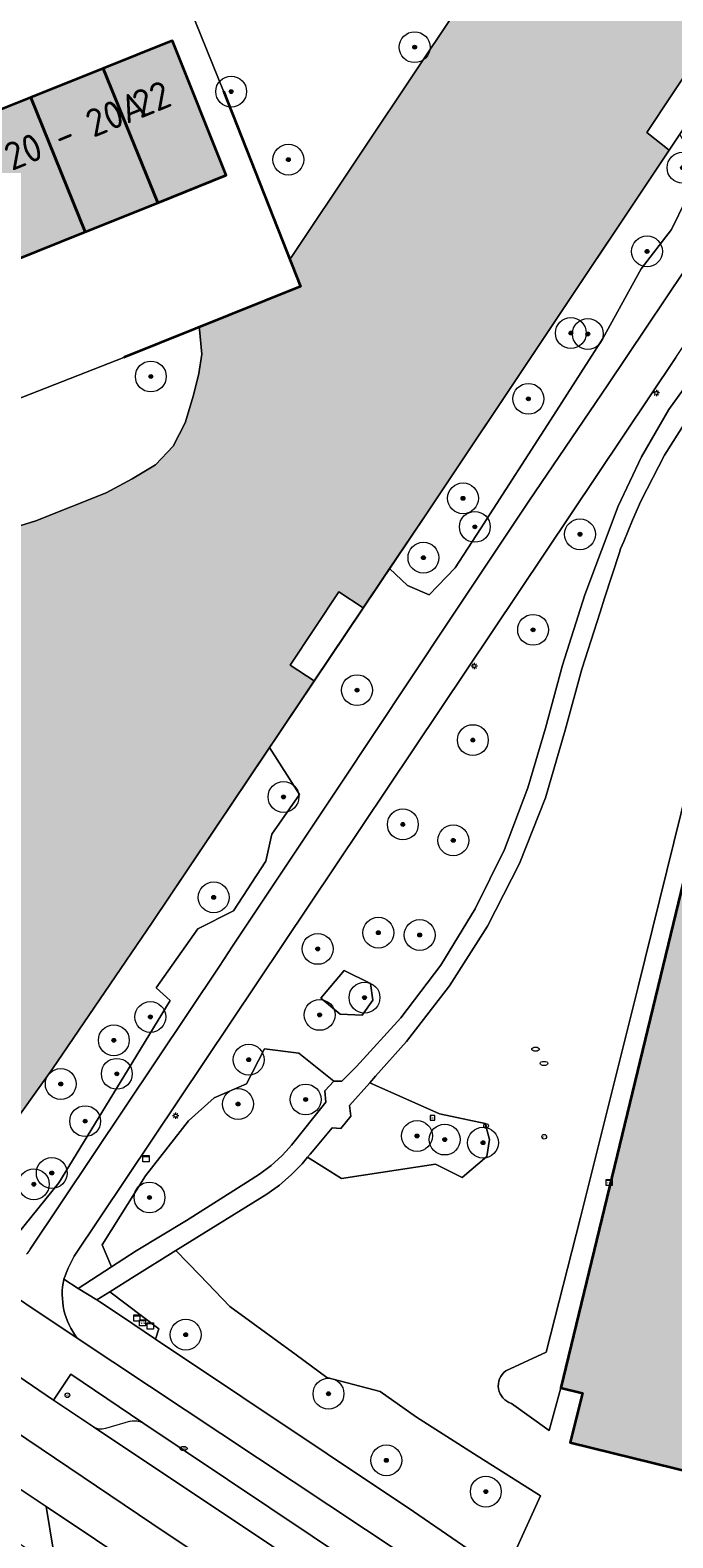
# Model space of a CAD drawing. Header units: metres. Extents: x 125349 to 128236, y 501602 to 503797.
# Tile 322 of 656: x 126627 to 126669, y 502307 to 502405. Entities that reach past the tile are written whole.
import ezdxf
from ezdxf.enums import TextEntityAlignment as Align

# ---------------------------------------------------------------- set-up
doc = ezdxf.new("R2010")
doc.units = ezdxf.units.M
doc.layers.get('0').update_dxf_attribs({"linetype": 'CONTINUOUS'})
for name, color, linetype, lineweight in [('B-WE-GK-BESCHOEIING-G', 130, 'GK-BESCHOEIING-SO', 18), ('B-WE-GK-KADEMUUR-G', 150, 'CONTINUOUS', 35), ('B-WE-GR-BEPLANTING_CULTUUR_BOSPLANTSOEN-GV', 90, 'CONTINUOUS', 18), ('B-WE-GR-BEPLANTING_CULTUUR_HEESTERS-GV', 90, 'CONTINUOUS', 18), ('B-WE-GR-BOOM-S-500', 90, 'CONTINUOUS', 18), ('B-WE-GR-GROENVOORZIENING-GV', 80, 'CONTINUOUS', 18), ('B-WE-IE-MEUBILAIR-S', 7, 'CONTINUOUS', 18), ('B-WE-OG-BEBOUWING-GV', 7, 'CONTINUOUS', 35), ('B-WE-OG-BEBOUWING-T18', 10, 'CONTINUOUS', 18), ('B-WE-OG-TERREIN_BEGROEID-GV', 7, 'CONTINUOUS', 18), ('B-WE-OG-TERREIN_ERF-GV', 7, 'CONTINUOUS', 18), ('B-WE-OG-WATER_SLOOT-GV', 120, 'CONTINUOUS', 18), ('B-WE-VH-GESLOTENVERHARDING-GV', 10, 'CONTINUOUS', 18), ('B-WE-VH-GESLOTENVERHARDING_ASFALT-GV', 10, 'CONTINUOUS', 18), ('B-WE-VH-OPENVERHARDING-GV', 90, 'CONTINUOUS', 18), ('B-WE-VH-OPENVERHARDING_BETONSTRAATSTEEN-GV', 90, 'CONTINUOUS', 18)]:
    doc.layers.add(name, color=color, linetype=linetype, lineweight=lineweight)
doc.layers.add('B-WE-OG-BEBOUWING-V', color=7, linetype='CONTINUOUS', lineweight=18, true_color=0xcc646e)
doc.layers.add('B-WE-OG-WATER_SLOOT-V', color=7, linetype='CONTINUOUS', lineweight=18, true_color=0x73e9ff)
doc.styles.add('NLCS-ISO', font='NLCS-ISO.ttf')
doc.styles.add('NLCS-ISO-M1000-T18', font='NLCS-ISO.ttf', dxfattribs={"height": 1.8})
doc.linetypes.add('GK-BESCHOEIING-SO', pattern='A,18,-3,[1,NLCS.SHX,S=0.6,R=0,X=0,Y=0],-3', length=24)

# ---------------------------------------------------------------- blocks, each defined once
blk = doc.blocks.new('SIE-MEUBILAIR_BORD_LOCATIEPAAL-SO')
blk.add_lwpolyline([(-0.75, -0.75), (0.75, -0.75), (0.75, 0.75), (-0.75, 0.75)], close=True)
at = {"style": 'NLCS-ISO'}
blk.add_text('lp', height=0.75, dxfattribs=at).set_placement((0.01, 0.12), align=Align.MIDDLE_CENTER)
blk = doc.blocks.new('SIE-MEUBILAIR_KAST_TELECOM-SO')
for points in [[(-1, 1), (1, 1), (1, 0.84), (-1, 0.84)], [(-1, 0.76), (1, 0.76), (1, -1), (-1, -1)]]:
    blk.add_lwpolyline(points, close=True)
at = {"style": 'NLCS-ISO'}
blk.add_text('tele', height=0.75, dxfattribs=at).set_placement((0, 0), align=Align.MIDDLE_CENTER)
blk = doc.blocks.new('SIE-MEUBILAIR_KAST_CAI-SO')
for points in [[(-1, 1), (1, 1), (1, 0.84), (-1, 0.84)], [(-1, 0.76), (1, 0.76), (1, -1), (-1, -1)]]:
    blk.add_lwpolyline(points, close=True)
at = {"style": 'NLCS-ISO'}
blk.add_text('cai', height=0.75, dxfattribs=at).set_placement((0, 0), align=Align.MIDDLE_CENTER)
blk = doc.blocks.new('SIE-MEUBILAIR_KAST-SO')
for points in [[(-1, 1), (1, 1), (1, 0.84), (-1, 0.84)], [(-1, 0.76), (1, 0.76), (1, -1), (-1, -1)]]:
    blk.add_lwpolyline(points, close=True)
blk = doc.blocks.new('SIE-MEUBILAIR_PAAL_LICHTMAST-SO')
for points in [[(-0.62, 0), (-1, 0)], [(-0.71, 0.71), (-0.44, 0.44)], [(0, 1), (0, 0.62)], [(0.44, 0.44), (0.71, 0.71)], [(1, 0), (0.62, 0)], [(-0.71, -0.71), (-0.44, -0.44)], [(0, -0.62), (0, -1)], [(0.44, -0.44), (0.71, -0.71)]]:
    blk.add_lwpolyline(points)
blk.add_circle((0, 0), 0.5)
blk = doc.blocks.new('SIE-MEUBILAIR_PAAL_VERKEERSBORD-SO')
blk.add_circle((0, 0), 0.75)
at = {"style": 'NLCS-ISO'}
blk.add_text('vb', height=0.75, dxfattribs=at).set_placement((0, 0.07), align=Align.MIDDLE_CENTER)
blk = doc.blocks.new('SIE-MEUBILAIR_PAAL_AFSLUITPAAL-SO')
blk.add_circle((0, 0), 0.75)
at = {"style": 'NLCS-ISO'}
blk.add_text('af', height=0.75, dxfattribs=at).set_placement((0, 0.05), align=Align.MIDDLE_CENTER)
blk = doc.blocks.new('SIE-MEUBILAIR_PUT-SO')
blk.add_ellipse((0, 0), major_axis=(1.25, 0), ratio=0.54)
blk = doc.blocks.new('SIE-MEUBILAIR_PUT_KOLK-SO')
blk.add_ellipse((0, 0), major_axis=(1.25, 0), ratio=0.54)
at = {"style": 'NLCS-ISO'}
blk.add_text('klk', height=0.75, dxfattribs=at).set_placement((0.03, 0), align=Align.MIDDLE_CENTER)
blk = doc.blocks.new('SGR-BOOM_01-SO')
at = {"linetype": 'ByBlock', "lineweight": 18}
h = blk.add_hatch(color=0, dxfattribs=at)
h.dxf.hatch_style = 1
edge = h.paths.add_edge_path()
edge.add_arc((0, 0), 0.25, 0, 360)
at = {"color": 0, "linetype": 'ByBlock', "lineweight": 18}
for radius in [2, 0.25]:
    blk.add_circle((0, 0), radius, dxfattribs=at)

msp = doc.modelspace()

# ---------------------------------------------------------------- hatches: boundary and pattern name
at = {"layer": 'B-WE-OG-BEBOUWING-V'}
for points in [[(126635.22, 502393.459), (126639.657, 502395.236), (126636.162, 502403.962), (126636.074, 502403.927), (126631.686, 502402.169)], [(126626.988, 502400.287), (126630.519, 502391.575), (126635.22, 502393.459), (126631.686, 502402.169)], [(126626.988, 502400.287), (126622.32, 502398.417), (126625.839, 502389.701), (126630.519, 502391.575)], [(126689.69, 502379.89), (126678.885, 502382.542), (126677.886, 502378.439), (126676.385, 502378.84), (126661.346, 502316.641), (126662.747, 502316.29), (126661.947, 502313.088), (126672.752, 502310.436), (126673.602, 502313.738), (126675.103, 502313.288), (126676.815, 502320.371), (126681.359, 502339.169), (126681.647, 502340.359), (126684.649, 502339.608), (126685.599, 502343.261), (126686.649, 502343.011), (126687.549, 502346.664), (126684.948, 502347.264), (126684.948, 502347.114), (126683.397, 502347.464), (126690.142, 502375.587), (126688.741, 502375.937)]]:
    msp.add_hatch(color=256, dxfattribs=at).paths.add_polyline_path(points)
at = {"layer": 'B-WE-OG-WATER_SLOOT-V'}
h = msp.add_hatch(color=256, dxfattribs=at)
edge = h.paths.add_edge_path()
edge.add_line((126643.756, 502389.761), (126644.461, 502388.028))
edge.add_line((126644.461, 502388.028), (126641.914, 502387.005))
edge.add_line((126641.914, 502387.005), (126637.903, 502385.393))
edge.add_line((126637.903, 502385.393), (126637.918, 502385.245))
edge.add_line((126637.918, 502385.245), (126638.076, 502383.644))
edge.add_line((126638.076, 502383.644), (126637.882, 502382.393))
edge.add_line((126637.882, 502382.393), (126637.538, 502380.99))
edge.add_line((126637.538, 502380.99), (126636.996, 502379.188))
edge.add_line((126636.996, 502379.188), (126636.204, 502377.683))
edge.add_line((126636.204, 502377.683), (126635.058, 502376.477))
edge.add_line((126635.058, 502376.477), (126633.562, 502375.57))
edge.add_line((126633.562, 502375.57), (126631.866, 502374.662))
edge.add_line((126631.866, 502374.662), (126627.323, 502372.841))
edge.add_line((126627.323, 502372.841), (126624.376, 502371.928))
edge.add_line((126624.376, 502371.928), (126621.23, 502370.763))
edge.add_line((126621.23, 502370.763), (126616.639, 502368.742))
edge.add_line((126616.639, 502368.742), (126610.413, 502365.332))
edge.add_line((126610.413, 502365.332), (126612.711, 502363.823))
edge.add_line((126612.711, 502363.823), (126606.148, 502354.143))
edge.add_line((126606.148, 502354.143), (126609.33, 502337.941))
edge.add_line((126609.33, 502337.941), (126617.246, 502332.601))
edge.add_line((126617.246, 502332.601), (126625.334, 502333.015))
edge.add_line((126625.334, 502333.015), (126628.389, 502337.327))
edge.add_line((126628.389, 502337.327), (126634.847, 502346.811))
edge.add_line((126634.847, 502346.811), (126642.45, 502358.138))
edge.add_line((126642.45, 502358.138), (126642.736, 502358.564))
edge.add_line((126642.736, 502358.564), (126645.358, 502362.471))
edge.add_line((126645.358, 502362.471), (126643.805, 502363.491))
edge.add_line((126643.805, 502363.491), (126646.959, 502368.236))
edge.add_line((126646.959, 502368.236), (126648.533, 502367.202))
edge.add_line((126648.533, 502367.202), (126649.981, 502369.358))
edge.add_line((126649.981, 502369.358), (126650.243, 502369.749))
edge.add_line((126650.243, 502369.749), (126652.628, 502373.302))
edge.add_line((126652.628, 502373.302), (126668.358, 502396.869))
edge.add_line((126668.358, 502396.869), (126666.902, 502398.017))
edge.add_line((126666.902, 502398.017), (126670.055, 502402.762))
edge.add_line((126670.055, 502402.762), (126671.575, 502401.691))
edge.add_line((126671.575, 502401.691), (126674.73, 502406.417))
edge.add_line((126674.73, 502406.417), (126688.403, 502426.88))
edge.add_line((126688.403, 502426.88), (126686.823, 502427.886))
edge.add_line((126686.823, 502427.886), (126689.978, 502432.63))
edge.add_line((126689.978, 502432.63), (126691.569, 502431.617))
edge.add_line((126691.569, 502431.617), (126694.492, 502435.993))
edge.add_line((126694.492, 502435.993), (126694.846, 502436.522))
edge.add_line((126694.846, 502436.522), (126704.233, 502450.775))
edge.add_arc((126630.446, 502495.925), 86.505, 328.53755, 329.07337)
edge.add_line((126704.652, 502451.467), (126704.93, 502451.932))
edge.add_line((126704.93, 502451.932), (126710.552, 502462.722))
edge.add_line((126710.552, 502462.722), (126710.567, 502462.716))
edge.add_arc((126706.243, 502464.681), 4.75, 335.56227, 337.4695)
edge.add_arc((126630.838, 502493.382), 85.43, 339.06771, 340.59676)
edge.add_arc((126612.973, 502499.816), 104.418, 340.52366, 346.88912)
edge.add_arc((126668.847, 502484.397), 46.562, 349.77299, 358.09358)
edge.add_arc((126666.779, 502484.282), 48.625, 358.31017, 364.14433)
edge.add_line((126715.277, 502487.796), (126715.229, 502488.407))
edge.add_line((126715.229, 502488.407), (126715.21, 502488.63))
edge.add_arc((126643.189, 502482.308), 72.298, 5.01621, 9.04946)
edge.add_arc((126653.7, 502483.926), 61.663, 9.1018, 11.89641)
edge.add_arc((126649.532, 502482.968), 65.939, 11.96411, 13.82902)
edge.add_line((126713.56, 502498.729), (126713.266, 502500))
edge.add_line((126713.266, 502500), (126712.847, 502501.786))
edge.add_line((126712.847, 502501.786), (126712.118, 502504.861))
edge.add_line((126712.118, 502504.861), (126710.352, 502504.395))
edge.add_line((126710.352, 502504.395), (126709.022, 502509.935))
edge.add_line((126709.022, 502509.935), (126710.805, 502510.375))
edge.add_line((126710.805, 502510.375), (126710.546, 502511.458))
edge.add_line((126710.546, 502511.458), (126709.585, 502515.476))
edge.add_line((126709.585, 502515.476), (126707.475, 502524.731))
edge.add_line((126707.475, 502524.731), (126705.708, 502532.385))
edge.add_line((126705.708, 502532.385), (126704.088, 502539.338))
edge.add_line((126704.088, 502539.338), (126703.601, 502542.189))
edge.add_line((126703.601, 502542.189), (126702.647, 502552.689))
edge.add_line((126702.647, 502552.689), (126696.54, 502552.685))
edge.add_line((126696.54, 502552.685), (126694.59, 502552.684))
edge.add_line((126694.59, 502552.684), (126693.198, 502552.683))
edge.add_line((126693.198, 502552.683), (126688.817, 502545.499))
edge.add_line((126688.817, 502545.499), (126689.427, 502536.749))
edge.add_line((126689.427, 502536.749), (126690.104, 502528.343))
edge.add_line((126690.104, 502528.343), (126690.281, 502526.149))
edge.add_line((126690.281, 502526.149), (126691.037, 502515.8))
edge.add_line((126691.037, 502515.8), (126691.298, 502512.348))
edge.add_line((126691.298, 502512.348), (126691.793, 502505.801))
edge.add_line((126691.793, 502505.801), (126692.192, 502501.445))
edge.add_line((126692.192, 502501.445), (126692.293, 502500))
edge.add_line((126692.293, 502500), (126694.069, 502474.439))
edge.add_line((126694.069, 502474.439), (126694.865, 502463.895))
edge.add_arc((126683.234, 502462.979), 11.667, -6.62985, 4.50333, ccw=False)
edge.add_arc((126680.849, 502463.409), 14.087, 339.448, 352.75202, ccw=False)
edge.add_arc((126681.155, 502462.895), 13.625, 335.44022, 341.02112, ccw=False)
edge.add_arc((126686, 502460.776), 8.338, 319.69296, 334.84911, ccw=False)
edge.add_line((126692.358, 502455.382), (126687.335, 502449.196))
edge.add_line((126687.335, 502449.196), (126686.316, 502447.932))
edge.add_line((126686.316, 502447.932), (126678.854, 502438.678))
edge.add_line((126678.854, 502438.678), (126680.21, 502437.65))
edge.add_line((126680.21, 502437.65), (126672.89, 502428.17))
edge.add_line((126672.89, 502428.17), (126671.358, 502429.382))
edge.add_line((126671.358, 502429.382), (126671.223, 502429.214))
edge.add_line((126671.223, 502429.214), (126664.858, 502421.332))
edge.add_line((126664.858, 502421.332), (126661.873, 502416.866))
edge.add_line((126661.873, 502416.866), (126652.33, 502402.588))
edge.add_line((126652.33, 502402.588), (126643.898, 502389.973))
edge.add_line((126643.898, 502389.973), (126643.756, 502389.761))

# ---------------------------------------------------------------- linework, layer by layer
at = {"layer": 'B-WE-GK-BESCHOEIING-G', "flags": 128}
for points in [[(126643.898, 502389.973), (126664.858, 502421.332), (126671.223, 502429.214), (126687.335, 502449.196), (126692.358, 502455.382)], [(126704.233, 502450.775), (126694.846, 502436.522), (126674.73, 502406.417), (126652.628, 502373.302), (126634.847, 502346.811), (126628.389, 502337.327), (126625.334, 502333.015), (126617.246, 502332.601)], [(126637.918, 502385.245), (126638.076, 502383.644), (126637.882, 502382.393), (126637.538, 502380.99), (126636.996, 502379.188), (126636.204, 502377.683), (126635.058, 502376.477), (126633.562, 502375.57), (126631.866, 502374.662), (126627.323, 502372.841), (126624.376, 502371.928), (126621.23, 502370.763), (126616.639, 502368.742), (126610.413, 502365.332)]]:
    msp.add_lwpolyline(points, dxfattribs=at)
at = {"layer": 'B-WE-GK-KADEMUUR-G', "flags": 128}
msp.add_lwpolyline([(126639.469, 502400.68), (126644.461, 502388.028), (126633.016, 502383.43)], dxfattribs=at)
at = {"layer": 'B-WE-GR-BEPLANTING_CULTUUR_BOSPLANTSOEN-GV', "flags": 128}
msp.add_lwpolyline([(126661.873, 502416.866), (126658.377, 502419.413), (126652.708, 502417.164), (126654.787, 502412.17), (126645.127, 502408.338), (126643.703, 502411.756), (126636.214, 502408.779), (126639.469, 502400.68), (126643.756, 502389.761), (126643.898, 502389.973), (126652.33, 502402.588)], close=True, dxfattribs=at)
at = {"layer": 'B-WE-GR-BEPLANTING_CULTUUR_HEESTERS-GV', "flags": 128}
for points in [[(126650.243, 502369.749), (126651.408, 502368.641), (126652.804, 502368.037), (126654.495, 502369.784), (126656.139, 502372.324), (126660.857, 502379.663), (126664.068, 502384.668), (126666.544, 502389.167), (126668.512, 502391.718), (126670.368, 502395.533), (126669.048, 502397.903), (126668.358, 502396.869), (126652.628, 502373.302)], [(126625.724, 502326.11), (126628.813, 502329.936), (126632.782, 502336.438), (126636.027, 502341.755), (126635.11, 502342.563), (126637.817, 502346.397), (126640.132, 502347.553), (126642.216, 502350.788), (126642.597, 502352.536), (126644.394, 502355.095), (126642.45, 502358.138), (126634.847, 502346.811), (126628.389, 502337.327), (126625.334, 502333.015), (126617.246, 502332.601), (126621.056, 502330.031), (126625.488, 502327.042), (126625.29, 502326.741), (126625.141, 502326.54)], [(126647.029, 502340.856), (126648.453, 502340.795), (126649.15, 502341.765), (126649.006, 502342.852), (126647.305, 502343.699), (126645.773, 502341.904)], [(126646.63, 502336.515), (126644.365, 502338.335), (126642.13, 502338.624), (126640.968, 502336.345), (126638.875, 502335.436), (126637.204, 502333.937), (126634.43, 502330.379), (126631.606, 502325.917), (126632.216, 502324.484), (126633.81, 502325.517), (126637.085, 502327.492), (126641.023, 502329.994), (126641.818, 502330.488), (126642.565, 502331.053), (126643.257, 502331.683), (126643.526, 502331.977), (126643.889, 502332.374), (126646.115, 502335.164), (126646.038, 502335.894)], [(126648.952, 502336.418), (126647.639, 502334.946), (126647.719, 502334.251), (126647.088, 502333.443), (126646.516, 502333.489), (126645.211, 502331.93), (126645.089, 502331.783), (126644.927, 502331.587), (126647.119, 502330.2), (126653.217, 502331.147), (126654.943, 502330.272), (126656.551, 502331.636), (126656.704, 502332.742), (126656.43, 502333.783), (126653.468, 502334.394)], [(126644.182, 502318.772), (126639.888, 502321.903), (126637.941, 502323.933), (126636.392, 502325.548), (126633.677, 502323.865), (126632.104, 502322.872), (126635.29, 502320.462), (126635.069, 502319.799), (126651.78, 502308.614), (126657.444, 502304.74), (126658.514, 502306.322), (126660.019, 502309.649), (126655.667, 502312.376), (126651.982, 502314.732), (126649.62, 502316.411), (126646.18, 502317.316)]]:
    msp.add_lwpolyline(points, close=True, dxfattribs=at)
for points in [[(126608.02, 502362.096), (126610.413, 502365.332), (126616.639, 502368.742), (126621.23, 502370.763), (126624.376, 502371.928), (126627.323, 502372.841), (126631.866, 502374.662), (126633.562, 502375.57), (126635.058, 502376.477), (126636.204, 502377.683), (126636.996, 502379.188), (126637.538, 502380.99), (126637.882, 502382.393), (126638.076, 502383.644), (126637.918, 502385.245), (126637.903, 502385.393), (126633.016, 502383.43), (126623.451, 502379.687), (126608.313, 502373.515)], [(126661.346, 502316.641), (126676.385, 502378.84), (126677.886, 502378.439), (126678.885, 502382.542), (126689.69, 502379.89), (126690.464, 502383.441), (126680.5, 502385.856)], [(126676.165, 502383.246), (126671.908, 502365.1), (126666.356, 502342.631), (126662.615, 502327.673), (126660.396, 502318.951), (126657.774, 502317.745)], [(126658.131, 502315.626), (126660.575, 502313.876), (126661.346, 502316.641)]]:
    msp.add_lwpolyline(points, dxfattribs=at)
at = {"layer": 'B-WE-GR-BEPLANTING_CULTUUR_HEESTERS-GV'}
msp.add_lwpolyline([(126657.774, 502317.745, 0.61579), (126658.131, 502315.626)], format="xyb", dxfattribs=at)
at = {"layer": 'B-WE-GR-GROENVOORZIENING-GV', "flags": 128}
for points in [[(126671.575, 502401.691), (126670.055, 502402.762), (126666.902, 502398.017), (126668.358, 502396.869), (126669.048, 502397.903)], [(126645.358, 502362.471), (126648.533, 502367.202), (126646.959, 502368.236), (126643.805, 502363.491)]]:
    msp.add_lwpolyline(points, close=True, dxfattribs=at)
at = {"layer": 'B-WE-OG-BEBOUWING-GV', "flags": 128}
for points in [[(126635.22, 502393.459), (126639.657, 502395.236), (126636.162, 502403.962), (126636.074, 502403.927), (126631.686, 502402.169)], [(126626.988, 502400.287), (126630.519, 502391.575), (126635.22, 502393.459), (126631.686, 502402.169)], [(126626.988, 502400.287), (126622.32, 502398.417), (126625.839, 502389.701), (126630.519, 502391.575)], [(126689.69, 502379.89), (126678.885, 502382.542), (126677.886, 502378.439), (126676.385, 502378.84), (126661.346, 502316.641), (126662.747, 502316.29), (126661.947, 502313.088), (126672.752, 502310.436), (126673.602, 502313.738), (126675.103, 502313.288), (126676.815, 502320.371), (126681.359, 502339.169), (126681.647, 502340.359), (126684.649, 502339.608), (126685.599, 502343.261), (126686.649, 502343.011), (126687.549, 502346.664), (126684.948, 502347.264), (126684.948, 502347.114), (126683.397, 502347.464), (126690.142, 502375.587), (126688.741, 502375.937)]]:
    msp.add_lwpolyline(points, close=True, dxfattribs=at)
at = {"layer": 'B-WE-OG-TERREIN_BEGROEID-GV', "flags": 128}
for points in [[(126670.368, 502395.533), (126668.512, 502391.718), (126666.544, 502389.167), (126664.068, 502384.668), (126660.857, 502379.663), (126656.139, 502372.324), (126654.495, 502369.784), (126652.804, 502368.037), (126651.408, 502368.641), (126650.243, 502369.749), (126649.981, 502369.358), (126648.533, 502367.202), (126645.358, 502362.471), (126642.736, 502358.564), (126642.45, 502358.138), (126644.394, 502355.095), (126642.597, 502352.536), (126642.216, 502350.788), (126640.132, 502347.553), (126637.817, 502346.397), (126635.11, 502342.563), (126636.027, 502341.755), (126632.782, 502336.438), (126628.813, 502329.936), (126625.724, 502326.11)], [(126626.936, 502325.625), (126639.205, 502343.983), (126640.055, 502345.259), (126647.006, 502355.699), (126651.55, 502362.524), (126654.209, 502366.52), (126659.258, 502374.106), (126664.373, 502381.656), (126673.124, 502394.703)], [(126668.785, 502383.432), (126629.804, 502325.177), (126629.403, 502324.398), (126629.132, 502323.683), (126630.057, 502323.084), (126632.216, 502324.484), (126631.606, 502325.917), (126634.43, 502330.379), (126637.204, 502333.937), (126638.875, 502335.436), (126640.968, 502336.345), (126642.13, 502338.624), (126644.365, 502338.335), (126646.63, 502336.515), (126647.146, 502336.51), (126648.091, 502337.462), (126650.977, 502340.626), (126653.552, 502344.047), (126655.795, 502347.696), (126657.684, 502351.539), (126659.203, 502355.542), (126660.345, 502359.408), (126661.445, 502363.488), (126662.891, 502368.04), (126665.062, 502373.787), (126666.557, 502376.993), (126668.344, 502380.046), (126670.409, 502382.919)], [(126660.396, 502318.951), (126662.615, 502327.673), (126666.356, 502342.631), (126671.908, 502365.1), (126676.165, 502383.246)], [(126669.857, 502379.922), (126668.064, 502377.087), (126666.511, 502374.114), (126665.99, 502372.877), (126665.415, 502371.51), (126665.21, 502371.023), (126665.131, 502370.782), (126664.168, 502367.834), (126663.877, 502366.925), (126662.695, 502363.225), (126661.611, 502359.278), (126660.339, 502354.885), (126658.657, 502350.632), (126656.583, 502346.556), (126654.132, 502342.694), (126651.329, 502339.08), (126649.328, 502336.839), (126648.952, 502336.418), (126653.468, 502334.394), (126656.43, 502333.783), (126656.704, 502332.742), (126656.551, 502331.636), (126654.943, 502330.272), (126653.217, 502331.147), (126647.119, 502330.2), (126644.927, 502331.587), (126644.57, 502331.156), (126643.865, 502330.44), (126643.102, 502329.787), (126642.285, 502329.202), (126636.392, 502325.548), (126637.941, 502323.933), (126639.888, 502321.903), (126644.182, 502318.772), (126646.18, 502317.316), (126649.62, 502316.411), (126651.982, 502314.732), (126655.667, 502312.376), (126660.019, 502309.649), (126658.514, 502306.322)], [(126657.774, 502317.745), (126660.396, 502318.951)], [(126665.993, 502300.423), (126672.909, 502310.4), (126672.752, 502310.436), (126661.947, 502313.088), (126662.747, 502316.29), (126661.346, 502316.641), (126660.575, 502313.876), (126658.131, 502315.626)]]:
    msp.add_lwpolyline(points, dxfattribs=at)
for points in [[(126647.029, 502340.856), (126645.773, 502341.904), (126647.305, 502343.699), (126649.006, 502342.852), (126649.15, 502341.765), (126648.453, 502340.795)], [(126632.104, 502322.872), (126631.268, 502322.344), (126631.45, 502322.221), (126632.861, 502321.277), (126635.069, 502319.799), (126635.29, 502320.462)]]:
    msp.add_lwpolyline(points, close=True, dxfattribs=at)
at = {"layer": 'B-WE-OG-TERREIN_BEGROEID-GV'}
msp.add_lwpolyline([(126658.131, 502315.626, -0.61579), (126657.774, 502317.745)], format="xyb", dxfattribs=at)
at = {"layer": 'B-WE-OG-TERREIN_ERF-GV', "flags": 128}
for points in [[(126623.451, 502379.687), (126633.016, 502383.43), (126637.903, 502385.393), (126641.914, 502387.005), (126644.461, 502388.028), (126643.756, 502389.761), (126639.469, 502400.68), (126636.214, 502408.779)], [(126622.32, 502398.417), (126626.988, 502400.287), (126631.686, 502402.169), (126636.074, 502403.927), (126636.162, 502403.962), (126639.657, 502395.236), (126635.22, 502393.459), (126630.519, 502391.575), (126625.839, 502389.701)]]:
    msp.add_lwpolyline(points, dxfattribs=at)
at = {"layer": 'B-WE-OG-WATER_SLOOT-GV', "flags": 128}
for points in [[(126692.358, 502455.382), (126687.335, 502449.196), (126686.316, 502447.932), (126678.854, 502438.678), (126680.21, 502437.65), (126672.89, 502428.17), (126671.358, 502429.382), (126671.223, 502429.214), (126664.858, 502421.332), (126661.873, 502416.866), (126652.33, 502402.588), (126643.898, 502389.973), (126643.756, 502389.761)], [(126625.334, 502333.015), (126628.389, 502337.327), (126634.847, 502346.811), (126642.45, 502358.138), (126642.736, 502358.564), (126645.358, 502362.471), (126643.805, 502363.491), (126646.959, 502368.236), (126648.533, 502367.202), (126649.981, 502369.358), (126650.243, 502369.749), (126652.628, 502373.302), (126668.358, 502396.869), (126666.902, 502398.017), (126670.055, 502402.762)], [(126643.756, 502389.761), (126644.461, 502388.028), (126641.914, 502387.005), (126637.903, 502385.393), (126637.918, 502385.245), (126638.076, 502383.644), (126637.882, 502382.393), (126637.538, 502380.99), (126636.996, 502379.188), (126636.204, 502377.683), (126635.058, 502376.477), (126633.562, 502375.57), (126631.866, 502374.662), (126627.323, 502372.841), (126624.376, 502371.928)]]:
    msp.add_lwpolyline(points, dxfattribs=at)
at = {"layer": 'B-WE-VH-GESLOTENVERHARDING-GV', "flags": 128}
for points in [[(126629.132, 502323.683), (126629.403, 502324.398), (126629.804, 502325.177), (126668.785, 502383.432), (126674.018, 502391.243), (126675.308, 502393.31), (126676.271, 502394.863), (126679.782, 502400.103), (126679.79, 502400.115), (126691.908, 502418.202), (126692.828, 502419.575), (126701.355, 502432.302), (126712.826, 502449.423), (126713.786, 502449.097), (126715.088, 502448.722), (126715.589, 502448.672), (126717.805, 502457.682)], [(126713.432, 502456.032), (126712.357, 502453.817), (126711.117, 502451.69), (126710.891, 502451.252), (126709.526, 502449.214), (126709.51, 502449.189), (126701.347, 502436.998), (126701.186, 502436.758), (126695.533, 502428.327), (126691.537, 502422.337), (126689.478, 502419.25), (126685.631, 502413.482), (126673.182, 502394.79), (126673.124, 502394.703), (126664.373, 502381.656), (126659.258, 502374.106), (126654.209, 502366.52), (126651.55, 502362.524), (126647.006, 502355.699), (126640.055, 502345.259), (126639.205, 502343.983), (126626.936, 502325.625), (126626.743, 502325.357), (126626.701, 502325.298)], [(126670.409, 502382.919), (126668.344, 502380.046), (126666.557, 502376.993), (126665.062, 502373.787), (126662.891, 502368.04), (126661.445, 502363.488), (126660.345, 502359.408), (126659.203, 502355.542), (126657.684, 502351.539), (126655.795, 502347.696), (126653.552, 502344.047), (126650.977, 502340.626), (126648.091, 502337.462), (126647.146, 502336.51), (126646.63, 502336.515), (126646.038, 502335.894), (126646.115, 502335.164), (126643.889, 502332.374), (126643.526, 502331.977), (126643.257, 502331.683), (126642.565, 502331.053), (126641.818, 502330.488), (126641.023, 502329.994), (126637.085, 502327.492), (126633.81, 502325.517), (126632.216, 502324.484), (126630.057, 502323.084), (126631.26, 502322.339), (126631.268, 502322.344), (126632.104, 502322.872), (126633.677, 502323.865), (126636.392, 502325.548), (126642.285, 502329.202), (126643.102, 502329.787), (126643.865, 502330.44), (126644.57, 502331.156), (126644.927, 502331.587), (126645.089, 502331.783), (126645.211, 502331.93), (126646.516, 502333.489), (126647.088, 502333.443), (126647.719, 502334.251), (126647.639, 502334.946), (126648.952, 502336.418), (126649.328, 502336.839), (126651.329, 502339.08), (126654.132, 502342.694), (126656.583, 502346.556), (126658.657, 502350.632), (126660.339, 502354.885), (126661.611, 502359.278), (126662.695, 502363.225), (126663.877, 502366.925), (126664.168, 502367.834), (126665.131, 502370.782), (126665.21, 502371.023), (126665.415, 502371.51), (126665.99, 502372.877), (126666.511, 502374.114), (126668.064, 502377.087), (126669.857, 502379.922)], [(126595.144, 502334.607), (126602.344, 502330.062), (126615.021, 502321.199), (126635.768, 502307.226), (126693.723, 502268.853), (126699.02, 502276.686), (126700.059, 502278.218), (126696.946, 502280.282)], [(126685.914, 502280.773), (126685.743, 502280.548), (126681.793, 502279.868), (126655.556, 502297.475), (126654.104, 502298.453), (126654.318, 502298.585), (126654.154, 502298.694), (126631.05, 502314.102), (126628.46, 502315.841), (126626.153, 502317.41), (126625.231, 502318.037), (126624.12, 502318.793), (126620.331, 502321.694), (126602.675, 502335.035)], [(126623.257, 502324.351), (126630.001, 502319.869)]]:
    msp.add_lwpolyline(points, dxfattribs=at)
at = {"layer": 'B-WE-VH-GESLOTENVERHARDING-GV'}
msp.add_lwpolyline([(126630.001, 502319.869, -0.225737), (126629.132, 502323.683)], format="xyb", dxfattribs=at)
at = {"layer": 'B-WE-VH-GESLOTENVERHARDING_ASFALT-GV', "flags": 128}
for points in [[(126688.909, 502268.849), (126688.982, 502268.96), (126692.295, 502266.74), (126693.723, 502268.853), (126635.768, 502307.226), (126615.021, 502321.199), (126602.344, 502330.062), (126595.144, 502334.607)], [(126590.226, 502331.696), (126598.231, 502327.024), (126617.057, 502316.076), (126618.773, 502315.015), (126621.026, 502313.578), (126627.977, 502308.937), (126656.943, 502289.563), (126677.721, 502275.678), (126686.772, 502269.522)]]:
    msp.add_lwpolyline(points, dxfattribs=at)
at = {"layer": 'B-WE-VH-OPENVERHARDING-GV', "flags": 128}
for points in [[(126588.193, 502347.224), (126597.942, 502339.413), (126613.816, 502328.029), (126621.132, 502323.153), (126625.293, 502320.419), (126625.294, 502320.418), (126626.235, 502319.8), (126626.258, 502319.523), (126625.231, 502318.037), (126626.153, 502317.41), (126628.46, 502315.841), (126629.571, 502317.516), (126634.237, 502314.376), (126650.709, 502303.359), (126652.506, 502302.173)], [(126666.494, 502298.037), (126657.987, 502301.27), (126630.001, 502319.869), (126623.257, 502324.351)], [(126634.237, 502314.376), (126629.571, 502317.516), (126628.46, 502315.841)], [(126628.46, 502315.841), (126631.05, 502314.102)], [(126631.05, 502314.102), (126654.154, 502298.694), (126654.162, 502298.707)], [(126633.449, 502314.471), (126631.818, 502313.997)], [(126652.506, 502302.173), (126650.709, 502303.359), (126634.237, 502314.376)], [(126686.772, 502269.522), (126677.721, 502275.678), (126656.943, 502289.563), (126627.977, 502308.937), (126628.445, 502306.171), (126628.757, 502305.962)]]:
    msp.add_lwpolyline(points, dxfattribs=at)
at = {"layer": 'B-WE-VH-OPENVERHARDING-GV'}
for points in [[(126631.818, 502313.997, -0.21219), (126631.05, 502314.102)], [(126633.449, 502314.471, -0.204404), (126634.237, 502314.376)]]:
    msp.add_lwpolyline(points, format="xyb", dxfattribs=at)
at = {"layer": 'B-WE-VH-OPENVERHARDING-GV', "flags": 128}
msp.add_lwpolyline([(126628.259, 502305.215), (126628.757, 502305.962), (126628.445, 502306.171), (126627.977, 502308.937), (126621.026, 502313.578), (126619.551, 502311.39), (126625.674, 502306.946)], close=True, dxfattribs=at)
at = {"layer": 'B-WE-VH-OPENVERHARDING_BETONSTRAATSTEEN-GV'}
msp.add_lwpolyline([(126629.132, 502323.683, 0.225737), (126630.001, 502319.869)], format="xyb", dxfattribs=at)
at = {"layer": 'B-WE-VH-OPENVERHARDING_BETONSTRAATSTEEN-GV', "flags": 128}
for points in [[(126691.035, 502283.388), (126687.812, 502285.539), (126674.045, 502294.726), (126674.088, 502294.848), (126673.349, 502295.332), (126674.062, 502296.502), (126669.196, 502299.749), (126668.457, 502298.695), (126665.993, 502300.423), (126661.407, 502302.685), (126662.188, 502303.913), (126658.514, 502306.322), (126657.444, 502304.74), (126651.78, 502308.614), (126635.069, 502319.799), (126632.861, 502321.277), (126631.45, 502322.221), (126631.268, 502322.344), (126631.26, 502322.339), (126630.057, 502323.084), (126629.132, 502323.683)], [(126630.001, 502319.869), (126657.987, 502301.27), (126666.494, 502298.037)]]:
    msp.add_lwpolyline(points, dxfattribs=at)

# ---------------------------------------------------------------- block references
at = {"layer": 'B-WE-GR-BOOM-S-500', "xscale": 0.5, "yscale": 0.5, "zscale": 0.5}
for p in [(126651.863, 502403.54), (126639.973, 502400.664), (126643.681, 502396.253), (126669.224, 502395.728), (126666.926, 502390.303), (126661.984, 502385.009), (126663.085, 502384.953), (126634.763, 502382.196), (126659.235, 502380.745), (126654.997, 502374.299), (126655.762, 502372.447), (126662.579, 502371.97), (126652.432, 502370.447), (126659.54, 502365.774), (126648.131, 502361.862), (126655.633, 502358.626), (126643.362, 502354.943), (126651.1, 502353.16), (126654.365, 502352.126), (126638.839, 502348.43), (126649.51, 502346.14), (126652.19, 502345.991), (126645.58, 502345.092), (126648.616, 502341.934), (126634.735, 502340.683), (126645.703, 502340.813), (126632.365, 502339.169), (126641.109, 502337.908), (126628.928, 502336.336), (126632.559, 502336.996), (126644.798, 502335.331), (126640.42, 502335.034), (126630.51, 502333.924), (126652.017, 502332.967), (126653.813, 502332.733), (126656.295, 502332.529), (126628.345, 502330.565), (126627.181, 502329.836), (126634.677, 502328.975), (126637.027, 502320.082), (126646.277, 502316.256), (126650.029, 502311.939), (126656.476, 502309.912)]:
    msp.add_blockref('SGR-BOOM_01-SO', p, dxfattribs=at)
at = {"layer": 'B-WE-IE-MEUBILAIR-S', "xscale": 0.2, "yscale": 0.2, "zscale": 0.2}
for name, p in [('SIE-MEUBILAIR_PAAL_LICHTMAST-SO', (126667.532, 502381.126)), ('SIE-MEUBILAIR_PAAL_LICHTMAST-SO', (126655.729, 502363.427)), ('SIE-MEUBILAIR_PUT-SO', (126659.698, 502338.592)), ('SIE-MEUBILAIR_PUT-SO', (126660.245, 502337.667)), ('SIE-MEUBILAIR_PAAL_LICHTMAST-SO', (126636.371, 502334.278)), ('SIE-MEUBILAIR_BORD_LOCATIEPAAL-SO', (126653.025, 502334.135)), ('SIE-MEUBILAIR_PAAL_AFSLUITPAAL-SO', (126656.492, 502333.62)), ('SIE-MEUBILAIR_PAAL_AFSLUITPAAL-SO', (126660.261, 502332.914)), ('SIE-MEUBILAIR_KAST-SO', (126634.453, 502331.489)), ('SIE-MEUBILAIR_KAST_CAI-SO', (126664.472, 502329.953)), ('SIE-MEUBILAIR_KAST-SO', (126633.854, 502321.165)), ('SIE-MEUBILAIR_KAST_TELECOM-SO', (126634.226, 502320.85)), ('SIE-MEUBILAIR_KAST-SO', (126634.728, 502320.648)), ('SIE-MEUBILAIR_PAAL_VERKEERSBORD-SO', (126629.36, 502316.156)), ('SIE-MEUBILAIR_PUT_KOLK-SO', (126636.888, 502312.706))]:
    msp.add_blockref(name, p, dxfattribs=at)

# ---------------------------------------------------------------- texts
at = {"layer": 'B-WE-OG-BEBOUWING-T18', "style": 'NLCS-ISO-M1000-T18'}
for s, p in [('22', (126634.815, 502400.172)), ('20 - 20A', (126629.853, 502398.146))]:
    msp.add_text(s, height=1.8, rotation=22.2, dxfattribs=at).set_placement(p, align=Align.MIDDLE)

doc.saveas('drawing.dxf')
